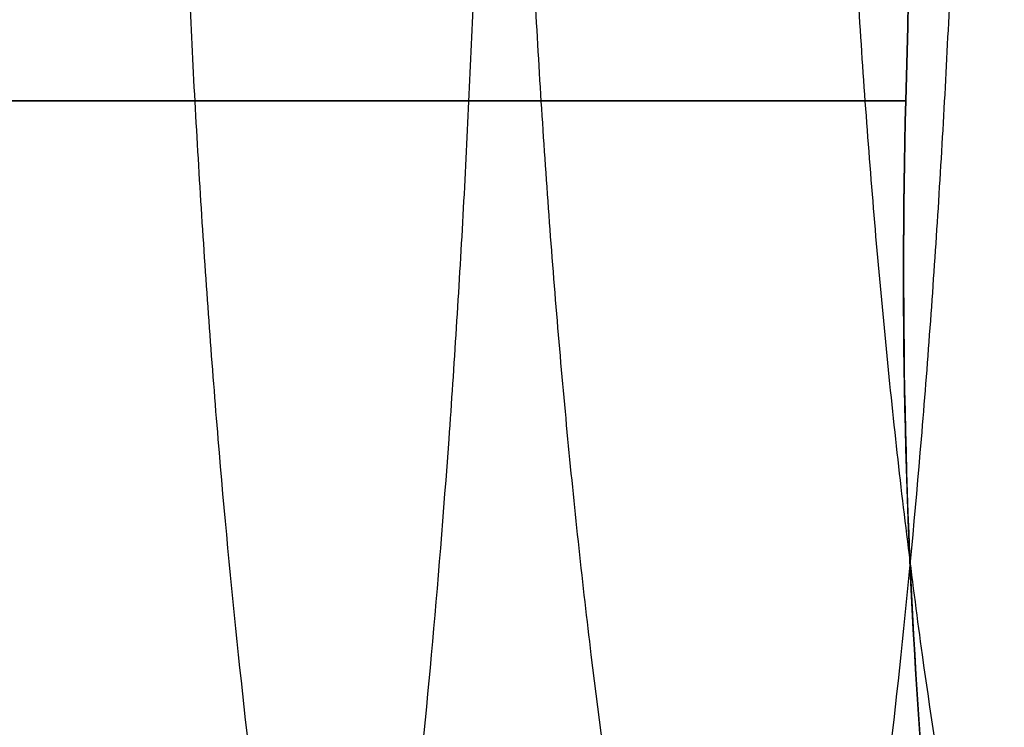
# Model space of a CAD drawing. Header units: millimetres. Extents: x -3796 to -2903, y 325 to 354.
# Tile 603 of 656: x -2972.879 to -2972.317, y 338.925 to 339.329. Entities that reach past the tile are written whole.
import ezdxf

# ---------------------------------------------------------------- set-up
doc = ezdxf.new("R2010")
doc.units = ezdxf.units.MM
doc.layers.add('CABLE', color=7, linetype='Continuous')
doc.layers.add('METAL NEGRO', color=7, linetype='Continuous')

msp = doc.modelspace()

# ---------------------------------------------------------------- linework, layer by layer
at = {"layer": 'CABLE'}
for points, weights, knots in [([(-2972.612128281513, 339.7329155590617, 1875.304433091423), (-2972.612128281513, 338.3329155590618, 1875.304433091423), (-2972.806587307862, 338.332915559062, 1876.69086219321), (-2973.001046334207, 338.3329155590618, 1878.077291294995), (-2973.001046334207, 339.7329155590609, 1878.077291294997)], [0.9999999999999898, 0.7071067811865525, 1, 0.707106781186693, 0.9999999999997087], [3.890083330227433e-14, 3.890083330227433e-14, 3.890083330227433e-14, 2.19911485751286, 2.19911485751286, 4.398229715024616, 4.398229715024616, 4.398229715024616]), ([(-2972.338933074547, 339.7329155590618, 1875.34585315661), (-2972.338933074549, 338.332915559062, 1875.34585315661), (-2972.56478898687, 338.332915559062, 1876.727514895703), (-2972.790644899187, 338.332915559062, 1878.109176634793), (-2972.790644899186, 339.7329155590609, 1878.109176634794)], [0.9999999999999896, 0.7071067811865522, 0.9999999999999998, 0.7071067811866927, 0.9999999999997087], [3.88910847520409e-14, 3.88910847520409e-14, 3.88910847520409e-14, 2.19911485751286, 2.19911485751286, 4.398229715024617, 4.398229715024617, 4.398229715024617]), ([(-2972.074953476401, 339.7329155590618, 1875.392297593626), (-2972.074953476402, 338.3329155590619, 1875.392297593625), (-2972.33488442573, 338.3329155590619, 1876.767955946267), (-2972.594815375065, 338.3329155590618, 1878.143614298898), (-2972.594815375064, 339.7329155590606, 1878.143614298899)], [0.9999999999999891, 0.7071067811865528, 0.9999999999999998, 0.7071067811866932, 0.9999999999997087], [3.888174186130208e-14, 3.888174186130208e-14, 3.888174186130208e-14, 2.19911485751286, 2.19911485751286, 4.398229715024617, 4.398229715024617, 4.398229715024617]), ([(-2971.81764589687, 339.7329155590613, 1875.444467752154), (-2971.81764589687, 338.3329155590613, 1875.444467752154), (-2972.114735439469, 338.332915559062, 1876.812582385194), (-2972.411824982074, 338.3329155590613, 1878.180697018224), (-2972.411824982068, 339.7329155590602, 1878.180697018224)], [0.9999999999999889, 0.7071067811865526, 0.9999999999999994, 0.7071067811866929, 0.9999999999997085], [3.887278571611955e-14, 3.887278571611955e-14, 3.887278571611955e-14, 2.19911485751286, 2.19911485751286, 4.398229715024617, 4.398229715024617, 4.398229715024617])]:
    msp.add_rational_spline(points, weights, degree=2, knots=knots, dxfattribs=at)
at = {"layer": 'METAL NEGRO'}
msp.add_line((-2972.372901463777, 339.282915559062, 1872.146421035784), (-2973.610352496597, 339.2829155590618, 1873.621157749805), dxfattribs=at)
at = {"layer": 'METAL NEGRO', "extrusion": (-0.7660444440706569, 2.365791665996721e-11, 0.6427876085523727)}
msp.add_arc((-339.7329154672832, -477.6402543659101, 3488.642393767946), 11.06017787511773, 87.66819124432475, 89.99999999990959, dxfattribs=at)
at = {"layer": 'METAL NEGRO', "extrusion": (-0.7660444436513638, 1.070721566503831e-11, -0.6427876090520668)}
msp.add_arc((-339.7329155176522, 3355.802853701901, 1073.577223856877), 11.06017787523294, 270.0000000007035, 272.3318087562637, dxfattribs=at)
at = {"layer": 'METAL NEGRO', "extrusion": (-0.6427876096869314, -5.684341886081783e-14, 0.766044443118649)}
msp.add_arc((-339.2829155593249, -1071.777221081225, 3346.325888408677), 1.79999999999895, 269.9999999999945, 359.9999999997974, dxfattribs=at)
at = {"layer": 'METAL NEGRO'}
for points in [[(-2972.37290146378, 339.282915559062, 1885.02801044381), (-2975.88939575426, 339.282915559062, 1880.8372157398)], [(-2973.6103524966, 339.282915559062, 1873.6211577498), (-2972.37290146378, 339.282915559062, 1872.14642103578)]]:
    msp.add_open_spline(points, degree=1, dxfattribs=at)
for points, knots in [([(-2972.37290146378, 339.282915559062, 1872.14642103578), (-2972.3762057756, 339.1566737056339, 1872.15035896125), (-2972.37305244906, 339.0306926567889, 1872.16759028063), (-2972.35498498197, 338.789241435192, 1872.22561308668), (-2972.34016611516, 338.672798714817, 1872.2662901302), (-2972.29932320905, 338.4483275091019, 1872.37061883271), (-2972.27348800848, 338.3421188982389, 1872.43373088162), (-2972.21381522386, 338.1478873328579, 1872.57587645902), (-2972.17975540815, 338.058649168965, 1872.65547390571), (-2972.06535659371, 337.814322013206, 1872.91970901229), (-2971.97792404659, 337.692137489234, 1873.11809196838), (-2971.78580125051, 337.524253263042, 1873.55208412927), (-2971.68617579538, 337.482915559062, 1873.77626674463), (-2971.58387949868, 337.482915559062, 1874.00640416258)], [0, 0, 0, 0, 0.375838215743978, 0.375838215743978, 0.7516764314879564, 0.7516764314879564, 1.127514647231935, 1.127514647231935, 1.503352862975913, 1.503352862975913, 2.255029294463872, 2.255029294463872, 3.006705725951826, 3.006705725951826, 3.006705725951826, 3.006705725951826]), ([(-2971.58387949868, 337.482915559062, 1883.16802731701), (-2971.63494135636, 337.482915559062, 1883.28290189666), (-2971.68541186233, 337.493455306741, 1883.39648499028), (-2971.78515327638, 337.535283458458, 1883.62112449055), (-2971.83479873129, 337.566987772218, 1883.73302754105), (-2971.92993400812, 337.650284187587, 1883.94793508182), (-2971.97562487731, 337.701772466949, 1884.05138891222), (-2972.06291593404, 337.825348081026, 1884.24999459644), (-2972.10445726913, 337.897691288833, 1884.34502821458), (-2972.21742090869, 338.139375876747, 1884.60597216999), (-2972.2795230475, 338.3389418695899, 1884.75318984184), (-2972.3402256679, 338.6734109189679, 1884.90831641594), (-2972.35534131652, 338.7925626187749, 1884.94984078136), (-2972.37317405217, 339.0337974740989, 1885.00735697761), (-2972.37619756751, 339.1569872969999, 1885.02408230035), (-2972.37290146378, 339.282915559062, 1885.02801044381)], [0, 0, 0, 0, 0.3755698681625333, 0.3755698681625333, 0.7511397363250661, 0.7511397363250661, 1.126709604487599, 1.126709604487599, 1.502279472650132, 1.502279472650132, 2.253419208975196, 2.253419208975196, 2.62898907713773, 2.62898907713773, 3.004558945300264, 3.004558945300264, 3.004558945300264, 3.004558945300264])]:
    msp.add_open_spline(points, degree=3, knots=knots, dxfattribs=at)

doc.saveas('drawing.dxf')
